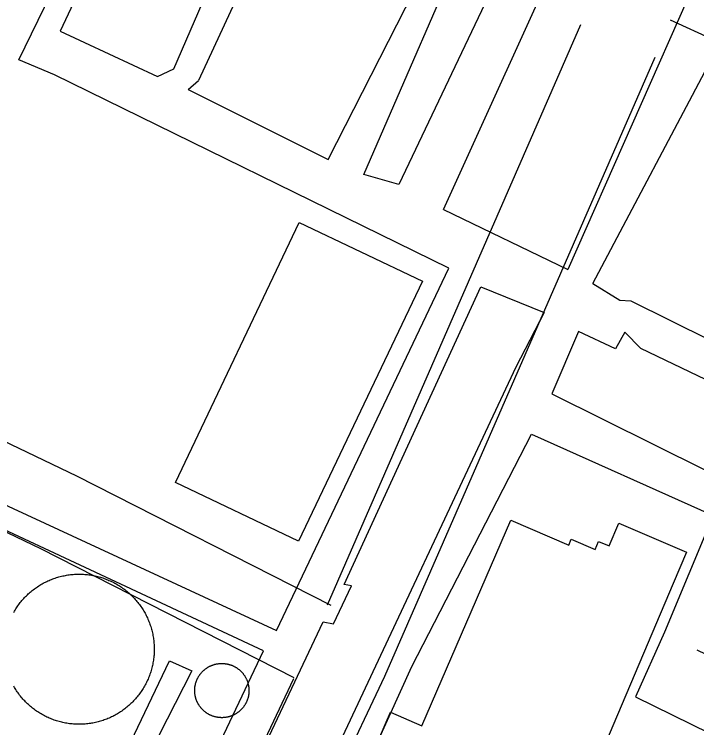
# Model space of a CAD drawing. Extents: x 3683613 to 3738215, y 469626 to 495384.
# Drawn here: x 3700296.4 to 3700548.4, y 478738.6 to 479002.1 of the extents above; entities that cross this region are included whole.
import ezdxf

# ---------------------------------------------------------------- set-up
doc = ezdxf.new("R2010")
doc.units = 0
for name, color, linetype in [('V-BLDG-OTLN', 7, 'Continuous'), ('V-DOMW-TANK', 7, 'Continuous'), ('V-ROAD-CNTR', 7, 'Continuous'), ('V-UTIL-LINE', 7, 'Continuous')]:
    doc.layers.add(name, color=color, linetype=linetype)

msp = doc.modelspace()

# ---------------------------------------------------------------- linework, layer by layer
at = {"layer": 'V-BLDG-OTLN'}
for points in [[(3700355.92, 478829.18), (3700401.55, 478925.22), (3700447.07, 478903.59), (3700401.39, 478807.57)], [(3700490.69, 478676.22), (3700460.25, 478689.37), (3700445.84, 478656.01), (3700404.81, 478673.73), (3700435.3, 478744.32), (3700446.92, 478739.3), (3700479.73, 478815.26), (3700501.12, 478806.02), (3700502.06, 478808.19), (3700510.83, 478804.4), (3700512.13, 478807.43), (3700516.02, 478805.75), (3700519.66, 478814.19), (3700544.66, 478803.39), (3700539.68, 478791.87)]]:
    msp.add_lwpolyline(points, close=True, dxfattribs=at)
at = {"layer": 'V-DOMW-TANK'}
for points in [[(3700299.22, 478785.58), (3700299.54, 478785.94), (3700299.87, 478786.3), (3700300.2, 478786.66), (3700300.53, 478787.01), (3700300.87, 478787.35), (3700301.22, 478787.68), (3700301.57, 478788.02), (3700301.93, 478788.34), (3700302.3, 478788.66), (3700302.67, 478788.97), (3700303.04, 478789.28), (3700303.43, 478789.57), (3700303.81, 478789.86), (3700304.2, 478790.15), (3700304.6, 478790.43), (3700305, 478790.7), (3700305.41, 478790.96), (3700305.81, 478791.22), (3700306.23, 478791.47), (3700306.65, 478791.71), (3700307.07, 478791.95), (3700307.5, 478792.18), (3700307.93, 478792.4), (3700308.37, 478792.61), (3700308.8, 478792.82), (3700309.24, 478793.01), (3700309.69, 478793.2), (3700310.14, 478793.39), (3700310.59, 478793.56), (3700311.04, 478793.73), (3700311.5, 478793.88), (3700311.96, 478794.03), (3700312.42, 478794.17), (3700312.89, 478794.31), (3700313.36, 478794.44), (3700313.83, 478794.55), (3700314.3, 478794.66), (3700314.77, 478794.76), (3700315.25, 478794.86), (3700315.72, 478794.94), (3700316.2, 478795.02), (3700316.68, 478795.09), (3700317.16, 478795.15), (3700317.64, 478795.2), (3700318.12, 478795.24), (3700318.61, 478795.28), (3700319.09, 478795.3), (3700319.57, 478795.32), (3700320.06, 478795.33), (3700320.54, 478795.33), (3700321.02, 478795.32), (3700321.51, 478795.3), (3700321.99, 478795.28), (3700322.48, 478795.25), (3700322.96, 478795.21), (3700323.44, 478795.15), (3700323.92, 478795.1), (3700324.4, 478795.03), (3700324.88, 478794.96), (3700325.35, 478794.87)], [(3700325.35, 478794.87), (3700325.83, 478794.78), (3700326.3, 478794.68), (3700326.77, 478794.57), (3700327.24, 478794.46), (3700327.71, 478794.33), (3700328.18, 478794.2), (3700328.64, 478794.06), (3700329.1, 478793.91), (3700329.56, 478793.75), (3700330.01, 478793.59), (3700330.46, 478793.41), (3700330.92, 478793.23), (3700331.36, 478793.04), (3700331.8, 478792.85), (3700332.24, 478792.64), (3700332.68, 478792.43), (3700333.11, 478792.21), (3700333.54, 478791.99), (3700333.96, 478791.75), (3700334.38, 478791.51), (3700334.79, 478791.26), (3700335.21, 478791.01), (3700335.61, 478790.74), (3700336.01, 478790.48), (3700336.41, 478790.2), (3700336.8, 478789.91), (3700337.19, 478789.62), (3700337.57, 478789.33), (3700337.95, 478789.02), (3700338.32, 478788.71), (3700338.69, 478788.39), (3700339.05, 478788.07), (3700339.4, 478787.74), (3700339.75, 478787.41), (3700340.09, 478787.07), (3700340.43, 478786.72), (3700340.76, 478786.36), (3700341.08, 478786), (3700341.4, 478785.64), (3700341.71, 478785.27), (3700342.02, 478784.89), (3700342.32, 478784.51), (3700342.61, 478784.12), (3700342.89, 478783.73), (3700343.17, 478783.34), (3700343.44, 478782.94), (3700343.71, 478782.53), (3700343.96, 478782.12), (3700344.21, 478781.71), (3700344.46, 478781.29), (3700344.69, 478780.86), (3700344.92, 478780.44), (3700345.14, 478780.01), (3700345.35, 478779.57), (3700345.56, 478779.13), (3700345.75, 478778.69), (3700345.95, 478778.25), (3700346.13, 478777.8), (3700346.3, 478777.35), (3700346.47, 478776.89), (3700346.62, 478776.43), (3700346.77, 478775.98), (3700346.92, 478775.51), (3700347.05, 478775.05), (3700347.18, 478774.58), (3700347.29, 478774.11), (3700347.41, 478773.64), (3700347.51, 478773.17), (3700347.6, 478772.69), (3700347.68, 478772.21), (3700347.76, 478771.73), (3700347.83, 478771.26), (3700347.89, 478770.78), (3700347.94, 478770.29), (3700347.98, 478769.81), (3700348.02, 478769.33), (3700348.04, 478768.85), (3700348.06, 478768.36), (3700348.07, 478767.88), (3700348.07, 478767.39), (3700348.06, 478766.91), (3700348.05, 478766.43), (3700348.02, 478765.94), (3700347.99, 478765.46), (3700347.95, 478764.98), (3700347.9, 478764.5), (3700347.84, 478764.02), (3700347.77, 478763.54), (3700347.7, 478763.06), (3700347.61, 478762.58), (3700347.52, 478762.11), (3700347.42, 478761.63), (3700347.31, 478761.16), (3700347.2, 478760.69), (3700347.07, 478760.23), (3700346.94, 478759.76), (3700346.8, 478759.3), (3700346.65, 478758.84), (3700346.49, 478758.37), (3700346.33, 478757.92)], [(3700296.18, 478781.22), (3700296.43, 478781.64), (3700296.68, 478782.05), (3700296.93, 478782.46), (3700297.19, 478782.87), (3700297.46, 478783.27), (3700297.74, 478783.67), (3700298.02, 478784.06), (3700298.31, 478784.45), (3700298.61, 478784.83), (3700298.92, 478785.21), (3700299.22, 478785.58)], [(3700363.29, 478754.63), (3700363.33, 478754.8), (3700363.37, 478754.97), (3700363.42, 478755.14), (3700363.47, 478755.31), (3700363.53, 478755.47), (3700363.58, 478755.64), (3700363.64, 478755.8), (3700363.7, 478755.97), (3700363.77, 478756.13), (3700363.84, 478756.29), (3700363.91, 478756.45), (3700363.98, 478756.61), (3700364.06, 478756.77), (3700364.14, 478756.92), (3700364.22, 478757.08), (3700364.3, 478757.23), (3700364.39, 478757.38), (3700364.48, 478757.53), (3700364.57, 478757.68), (3700364.67, 478757.83), (3700364.76, 478757.97), (3700364.86, 478758.12), (3700364.96, 478758.26), (3700365.07, 478758.4), (3700365.18, 478758.54), (3700365.29, 478758.67), (3700365.4, 478758.81), (3700365.51, 478758.94), (3700365.63, 478759.07), (3700365.75, 478759.2), (3700365.87, 478759.33), (3700365.99, 478759.45), (3700366.12, 478759.57), (3700366.24, 478759.69), (3700366.37, 478759.81), (3700366.5, 478759.92), (3700366.64, 478760.04), (3700366.77, 478760.15), (3700366.91, 478760.25), (3700367.05, 478760.36), (3700367.19, 478760.46), (3700367.33, 478760.56), (3700367.48, 478760.66), (3700367.63, 478760.76), (3700367.77, 478760.85), (3700367.92, 478760.94), (3700368.07, 478761.03), (3700368.23, 478761.11), (3700368.38, 478761.2), (3700368.54, 478761.28), (3700368.7, 478761.35), (3700368.85, 478761.43), (3700369.01, 478761.5), (3700369.17, 478761.57), (3700369.33, 478761.64), (3700369.5, 478761.7), (3700369.66, 478761.76), (3700369.83, 478761.82), (3700369.99, 478761.87), (3700370.16, 478761.92)], [(3700370.16, 478761.92), (3700370.33, 478761.97), (3700370.5, 478762.02), (3700370.67, 478762.06), (3700370.84, 478762.1), (3700371.01, 478762.14), (3700371.18, 478762.17), (3700371.35, 478762.2), (3700371.52, 478762.23), (3700371.7, 478762.25), (3700371.87, 478762.28), (3700372.04, 478762.29), (3700372.22, 478762.31), (3700372.39, 478762.32), (3700372.56, 478762.33), (3700372.74, 478762.34), (3700372.92, 478762.34), (3700373.09, 478762.34), (3700373.27, 478762.34), (3700373.44, 478762.34), (3700373.62, 478762.33), (3700373.79, 478762.32), (3700373.96, 478762.3), (3700374.14, 478762.28), (3700374.31, 478762.26), (3700374.48, 478762.24), (3700374.66, 478762.21), (3700374.83, 478762.18), (3700375, 478762.15), (3700375.17, 478762.11), (3700375.34, 478762.08), (3700375.51, 478762.03), (3700375.68, 478761.99), (3700375.85, 478761.94), (3700376.02, 478761.89), (3700376.18, 478761.84), (3700376.35, 478761.78), (3700376.51, 478761.72), (3700376.68, 478761.66), (3700376.84, 478761.59), (3700377, 478761.53), (3700377.16, 478761.46), (3700377.32, 478761.38), (3700377.48, 478761.31), (3700377.63, 478761.23), (3700377.79, 478761.15), (3700377.94, 478761.06), (3700378.09, 478760.98), (3700378.24, 478760.89), (3700378.39, 478760.79), (3700378.54, 478760.7), (3700378.68, 478760.6), (3700378.83, 478760.5), (3700378.97, 478760.4), (3700379.11, 478760.29), (3700379.25, 478760.19), (3700379.38, 478760.07), (3700379.52, 478759.97), (3700379.65, 478759.85), (3700379.78, 478759.73), (3700379.91, 478759.61), (3700380.03, 478759.49), (3700380.16, 478759.37), (3700380.28, 478759.25), (3700380.4, 478759.12), (3700380.52, 478758.99), (3700380.63, 478758.86), (3700380.75, 478758.73), (3700380.86, 478758.59), (3700380.96, 478758.45), (3700381.07, 478758.31), (3700381.17, 478758.17), (3700381.27, 478758.03), (3700381.37, 478757.88), (3700381.47, 478757.74), (3700381.56, 478757.59), (3700381.65, 478757.44), (3700381.74, 478757.29), (3700381.82, 478757.14), (3700381.91, 478756.98), (3700381.99, 478756.83), (3700382.06, 478756.67), (3700382.14, 478756.51), (3700382.21, 478756.35), (3700382.28, 478756.19), (3700382.35, 478756.03), (3700382.41, 478755.87), (3700382.47, 478755.7), (3700382.53, 478755.54), (3700382.58, 478755.37), (3700382.63, 478755.2), (3700382.68, 478755.03), (3700382.73, 478754.87), (3700382.77, 478754.7), (3700382.81, 478754.53), (3700382.85, 478754.36), (3700382.88, 478754.18), (3700382.91, 478754.01), (3700382.94, 478753.84), (3700382.96, 478753.67), (3700382.99, 478753.49)], [(3700346.33, 478757.92), (3700346.16, 478757.47), (3700345.97, 478757.02), (3700345.79, 478756.58), (3700345.59, 478756.13), (3700345.39, 478755.69), (3700345.18, 478755.26), (3700344.96, 478754.83), (3700344.73, 478754.4), (3700344.5, 478753.98), (3700344.25, 478753.55), (3700344, 478753.14), (3700343.75, 478752.73), (3700343.49, 478752.33), (3700343.22, 478751.92), (3700342.94, 478751.53), (3700342.65, 478751.13), (3700342.36, 478750.75), (3700342.07, 478750.36), (3700341.76, 478749.99), (3700341.45, 478749.62), (3700341.14, 478749.25), (3700340.81, 478748.89), (3700340.48, 478748.53), (3700340.15, 478748.19), (3700339.81, 478747.85), (3700339.46, 478747.51), (3700339.1, 478747.18), (3700338.75, 478746.85), (3700338.38, 478746.54), (3700338.01, 478746.22), (3700337.63, 478745.92), (3700337.25, 478745.62), (3700336.87, 478745.33), (3700336.48, 478745.04), (3700336.08, 478744.77), (3700335.68, 478744.49), (3700335.27, 478744.23), (3700334.86, 478743.97), (3700334.45, 478743.72), (3700334.03, 478743.48), (3700333.61, 478743.24), (3700333.18, 478743.02), (3700332.75, 478742.8), (3700332.31, 478742.58), (3700331.88, 478742.38), (3700331.43, 478742.18), (3700330.99, 478741.99), (3700330.54, 478741.81), (3700330.09, 478741.63), (3700329.63, 478741.47), (3700329.18, 478741.31), (3700328.72, 478741.16), (3700328.25, 478741.02), (3700327.79, 478740.88), (3700327.32, 478740.76), (3700326.85, 478740.64), (3700326.38, 478740.53), (3700325.91, 478740.43), (3700325.43, 478740.34), (3700324.96, 478740.25), (3700324.48, 478740.18), (3700324, 478740.11), (3700323.52, 478740.05), (3700323.04, 478740), (3700322.55, 478739.95), (3700322.07, 478739.92), (3700321.59, 478739.89), (3700321.1, 478739.88), (3700320.62, 478739.87), (3700320.14, 478739.87), (3700319.65, 478739.87), (3700319.17, 478739.89), (3700318.69, 478739.91), (3700318.21, 478739.95), (3700317.72, 478739.99), (3700317.24, 478740.04), (3700316.76, 478740.09), (3700316.28, 478740.16), (3700315.8, 478740.24), (3700315.32, 478740.32), (3700314.85, 478740.41), (3700314.38, 478740.51), (3700313.9, 478740.62), (3700313.43, 478740.74), (3700312.97, 478740.86), (3700312.5, 478740.99), (3700312.04, 478741.14), (3700311.58, 478741.29), (3700311.12, 478741.44), (3700310.67, 478741.61), (3700310.21, 478741.78), (3700309.76, 478741.96), (3700309.32, 478742.15), (3700308.88, 478742.35), (3700308.44, 478742.55), (3700308, 478742.76), (3700307.57, 478742.98), (3700307.14, 478743.21), (3700306.72, 478743.44), (3700306.3, 478743.68)], [(3700372.46, 478742.32), (3700372.29, 478742.34), (3700372.11, 478742.35), (3700371.94, 478742.37), (3700371.76, 478742.39), (3700371.59, 478742.41), (3700371.42, 478742.44), (3700371.24, 478742.47), (3700371.07, 478742.5), (3700370.9, 478742.54), (3700370.73, 478742.58), (3700370.56, 478742.62), (3700370.39, 478742.66), (3700370.23, 478742.71), (3700370.06, 478742.76), (3700369.89, 478742.82), (3700369.73, 478742.87), (3700369.56, 478742.93), (3700369.4, 478742.99), (3700369.23, 478743.06), (3700369.07, 478743.12), (3700368.91, 478743.2), (3700368.75, 478743.27), (3700368.6, 478743.34), (3700368.44, 478743.42), (3700368.29, 478743.51), (3700368.13, 478743.59), (3700367.98, 478743.68), (3700367.83, 478743.77), (3700367.68, 478743.86), (3700367.54, 478743.95), (3700367.39, 478744.05), (3700367.25, 478744.15), (3700367.1, 478744.25), (3700366.96, 478744.36), (3700366.83, 478744.46), (3700366.69, 478744.58), (3700366.56, 478744.68), (3700366.43, 478744.8), (3700366.29, 478744.92), (3700366.17, 478745.04), (3700366.04, 478745.16), (3700365.92, 478745.28), (3700365.79, 478745.41), (3700365.67, 478745.53), (3700365.56, 478745.66), (3700365.44, 478745.79), (3700365.33, 478745.93), (3700365.22, 478746.06), (3700365.11, 478746.2), (3700365, 478746.34), (3700364.9, 478746.48), (3700364.8, 478746.62), (3700364.7, 478746.77), (3700364.61, 478746.92), (3700364.51, 478747.06), (3700364.42, 478747.21), (3700364.33, 478747.36), (3700364.25, 478747.52), (3700364.17, 478747.67), (3700364.09, 478747.83), (3700364.01, 478747.98), (3700363.94, 478748.14), (3700363.86, 478748.3), (3700363.79, 478748.46), (3700363.73, 478748.63), (3700363.67, 478748.79), (3700363.6, 478748.95), (3700363.55, 478749.11), (3700363.49, 478749.28), (3700363.44, 478749.45), (3700363.39, 478749.62), (3700363.35, 478749.79), (3700363.3, 478749.96), (3700363.26, 478750.12), (3700363.23, 478750.29), (3700363.19, 478750.47), (3700363.16, 478750.64), (3700363.13, 478750.81), (3700363.11, 478750.98), (3700363.09, 478751.16), (3700363.07, 478751.33), (3700363.05, 478751.51), (3700363.04, 478751.68), (3700363.03, 478751.86), (3700363.03, 478752.03), (3700363.02, 478752.21), (3700363.02, 478752.38), (3700363.02, 478752.55), (3700363.03, 478752.73), (3700363.04, 478752.9), (3700363.05, 478753.08), (3700363.06, 478753.25), (3700363.08, 478753.42), (3700363.1, 478753.6), (3700363.12, 478753.77), (3700363.15, 478753.95), (3700363.18, 478754.12), (3700363.21, 478754.29), (3700363.25, 478754.46), (3700363.29, 478754.63)], [(3700306.3, 478743.68), (3700305.88, 478743.93), (3700305.47, 478744.19), (3700305.06, 478744.45), (3700304.66, 478744.72), (3700304.27, 478745), (3700303.88, 478745.28), (3700303.49, 478745.57), (3700303.1, 478745.87), (3700302.73, 478746.17), (3700302.36, 478746.48), (3700301.99, 478746.8), (3700301.63, 478747.12), (3700301.28, 478747.45), (3700300.93, 478747.79), (3700300.59, 478748.13), (3700300.25, 478748.48), (3700299.92, 478748.84), (3700299.6, 478749.19), (3700299.28, 478749.56), (3700298.96, 478749.93), (3700298.66, 478750.3), (3700298.36, 478750.68), (3700298.07, 478751.07), (3700297.79, 478751.46), (3700297.51, 478751.86), (3700297.24, 478752.26), (3700296.97, 478752.66), (3700296.71, 478753.07), (3700296.46, 478753.49), (3700296.22, 478753.91)], [(3700382.99, 478753.49), (3700383.01, 478753.32), (3700383.02, 478753.15), (3700383.03, 478752.97), (3700383.04, 478752.8), (3700383.05, 478752.62), (3700383.06, 478752.45), (3700383.06, 478752.27), (3700383.05, 478752.1), (3700383.05, 478751.92), (3700383.04, 478751.75), (3700383.03, 478751.57), (3700383.01, 478751.4), (3700382.99, 478751.23), (3700382.98, 478751.05), (3700382.95, 478750.88), (3700382.92, 478750.71), (3700382.89, 478750.54), (3700382.86, 478750.36), (3700382.82, 478750.19), (3700382.79, 478750.02), (3700382.74, 478749.85), (3700382.7, 478749.68), (3700382.65, 478749.51), (3700382.6, 478749.35), (3700382.55, 478749.18), (3700382.49, 478749.01), (3700382.43, 478748.85), (3700382.37, 478748.68), (3700382.31, 478748.52), (3700382.24, 478748.36), (3700382.17, 478748.2), (3700382.09, 478748.04), (3700382.02, 478747.89), (3700381.94, 478747.73), (3700381.86, 478747.58), (3700381.77, 478747.42), (3700381.69, 478747.27), (3700381.6, 478747.12), (3700381.5, 478746.97), (3700381.41, 478746.82), (3700381.31, 478746.68), (3700381.21, 478746.54), (3700381.11, 478746.39), (3700381.01, 478746.25), (3700380.9, 478746.11), (3700380.79, 478745.98), (3700380.68, 478745.85), (3700380.56, 478745.71), (3700380.45, 478745.59), (3700380.33, 478745.45), (3700380.21, 478745.33), (3700380.08, 478745.2), (3700379.96, 478745.08), (3700379.83, 478744.96), (3700379.7, 478744.85), (3700379.57, 478744.73), (3700379.43, 478744.62), (3700379.3, 478744.51), (3700379.16, 478744.4), (3700379.02, 478744.29), (3700378.88, 478744.19), (3700378.74, 478744.09), (3700378.6, 478743.99), (3700378.45, 478743.9), (3700378.3, 478743.8), (3700378.15, 478743.71), (3700378, 478743.62), (3700377.85, 478743.54), (3700377.69, 478743.46), (3700377.54, 478743.38), (3700377.38, 478743.3), (3700377.22, 478743.22), (3700377.06, 478743.15), (3700376.9, 478743.08), (3700376.74, 478743.02), (3700376.58, 478742.95), (3700376.41, 478742.89), (3700376.25, 478742.84), (3700376.08, 478742.78), (3700375.91, 478742.73), (3700375.75, 478742.68), (3700375.58, 478742.64), (3700375.41, 478742.59), (3700375.24, 478742.55), (3700375.07, 478742.52), (3700374.9, 478742.48), (3700374.72, 478742.45), (3700374.55, 478742.42), (3700374.38, 478742.4), (3700374.2, 478742.38), (3700374.03, 478742.36), (3700373.86, 478742.34), (3700373.68, 478742.33), (3700373.51, 478742.32), (3700373.33, 478742.31), (3700373.16, 478742.31), (3700372.98, 478742.31), (3700372.81, 478742.31), (3700372.63, 478742.32), (3700372.46, 478742.32)]]:
    msp.add_lwpolyline(points, dxfattribs=at)
at = {"layer": 'V-ROAD-CNTR'}
msp.add_line((3700538.53, 479000.02), (3700667.7, 478941.61), dxfattribs=at)
for points in [[(3700412.03, 478784.03), (3700505.56, 478998.32)], [(3700364.82, 478612.85), (3700433.22, 478757.6), (3700533.05, 478986.32)], [(3700122.86, 478927.16), (3700209.75, 478884.16), (3700319.38, 478831.67), (3700413.25, 478783.86)], [(3700065.94, 478759.32), (3700108.23, 478856.22), (3700123.7, 478893.27), (3700196.62, 478857.19), (3700306.09, 478804.77), (3700399.63, 478757.13)], [(3700337.96, 478626.22), (3700399.63, 478756.73)]]:
    msp.add_lwpolyline(points, dxfattribs=at)
msp.add_spline([(3701000.46, 478961.97), (3700998.15, 479020.49), (3700975.74, 479052.4), (3700904.77, 479073.13), (3700875.58, 479079.54), (3700847.93, 479086.74), (3700835.72, 479075.96), (3700812.34, 479034.7), (3700774.17, 478970.89), (3700724.84, 478860.21), (3700480.15, 478308.89)], degree=3, dxfattribs=at)
at = {"layer": 'V-UTIL-LINE'}
for p, q in [((3700509.99, 478902.72), (3700562.58, 479002.1)), ((3700360.57, 478974.37), (3700364.36, 478977.7)), ((3700454.89, 478929.96), (3700500.82, 478907.87))]:
    msp.add_line(p, q, dxfattribs=at)
for points in [[(3700566.18, 479218.64), (3700520.6, 479109.28), (3700488.38, 479044.36), (3700438.37, 478939.31), (3700425.48, 478942.97), (3700468.2, 479041.37), (3700471.92, 479048.79), (3700496.92, 479101.59), (3700504.61, 479098.68), (3700510.19, 479111.05), (3700503.31, 479115.34), (3700514.43, 479142.54), (3700508.12, 479144.1), (3700469.83, 479062.16), (3700458.33, 479064.19), (3700335.17, 479120.52)], [(3700215.35, 478856.88), (3700393.24, 478774.48), (3700456.81, 478908.39), (3700311.31, 478979.74), (3700298.12, 478985.3), (3700354.81, 479101.92)], [(3700360.89, 479097.08), (3700313.29, 478995.89), (3700349.31, 478979.14), (3700355.28, 478981.95), (3700393.49, 479070.17), (3700397.18, 479080.06)], [(3700360.57, 478974.37), (3700412.29, 478948.53), (3700459.99, 479042.07), (3700461.75, 479053.57), (3700452.18, 479054.54), (3700410.1, 479074.76), (3700403.97, 479062.93), (3700364.36, 478977.7)], [(3700454.89, 478929.96), (3700501.11, 479031.95), (3700548.33, 479015.35), (3700500.82, 478907.87)], [(3700509.99, 478902.72), (3700519.97, 478896.52), (3700524.1, 478896.3), (3700627.03, 478845.14), (3700629.46, 478848.74), (3700684.2, 478824.99), (3700681.8, 478819.18), (3700630.37, 478715.42), (3700647.25, 478707.39), (3700651.01, 478714.04), (3700727.05, 478680.67), (3700778.1, 478792.12), (3700806.85, 478780.4), (3700844.42, 478871.34), (3700726.56, 478928.63), (3700717.42, 478933.74), (3700562.58, 479002.1)], [(3700236.57, 478403.22), (3700313.12, 478568.46), (3700344.24, 478634.19), (3700344.2, 478637.46), (3700410.42, 478777.71), (3700414.26, 478776.93), (3700420.91, 478790.96), (3700418.17, 478791.47), (3700468.65, 478901.44)], [(3700468.65, 478901.44), (3700492.01, 478891.91), (3700481.61, 478871.82), (3700413.81, 478727.19), (3700367.56, 478627.38), (3700314.37, 478514.09), (3700284.49, 478449.98)], [(3700548.43, 478767.32), (3700599.17, 478743), (3700614.41, 478768.89), (3700639.09, 478825.23), (3700527.71, 478878.71), (3700521.89, 478884.65), (3700518.42, 478878.59), (3700504.67, 478884.97), (3700494.86, 478861.88), (3700570.5, 478824.34)], [(3699878.41, 478645.6), (3699948.17, 478807.76), (3700030.4, 478767.56), (3700049.45, 478773.82), (3700328.57, 478640.81), (3700388.42, 478767.03), (3700209.69, 478850.52), (3700205.5, 478836.52), (3700163.46, 478749.07), (3700192.06, 478735.78), (3700237.31, 478828.47), (3700244.74, 478824.46), (3700200.03, 478732.6)], [(3700336.4, 478522.85), (3700373.82, 478608.06), (3700443.15, 478761.19), (3700487.4, 478847.03), (3700554.48, 478817.02)], [(3700554.48, 478817.02), (3700536.45, 478773.88), (3700525.83, 478749.97), (3700587.17, 478719.88), (3700545.14, 478631.61), (3700500.63, 478649.89), (3700496.91, 478641.37), (3700542.81, 478621.74), (3700472.71, 478464.23), (3700336.4, 478522.85)], [(3700312.26, 478676.4), (3700353.76, 478763.3), (3700362.01, 478759.58), (3700316.17, 478669.9)]]:
    msp.add_lwpolyline(points, dxfattribs=at)

doc.saveas('drawing.dxf')
